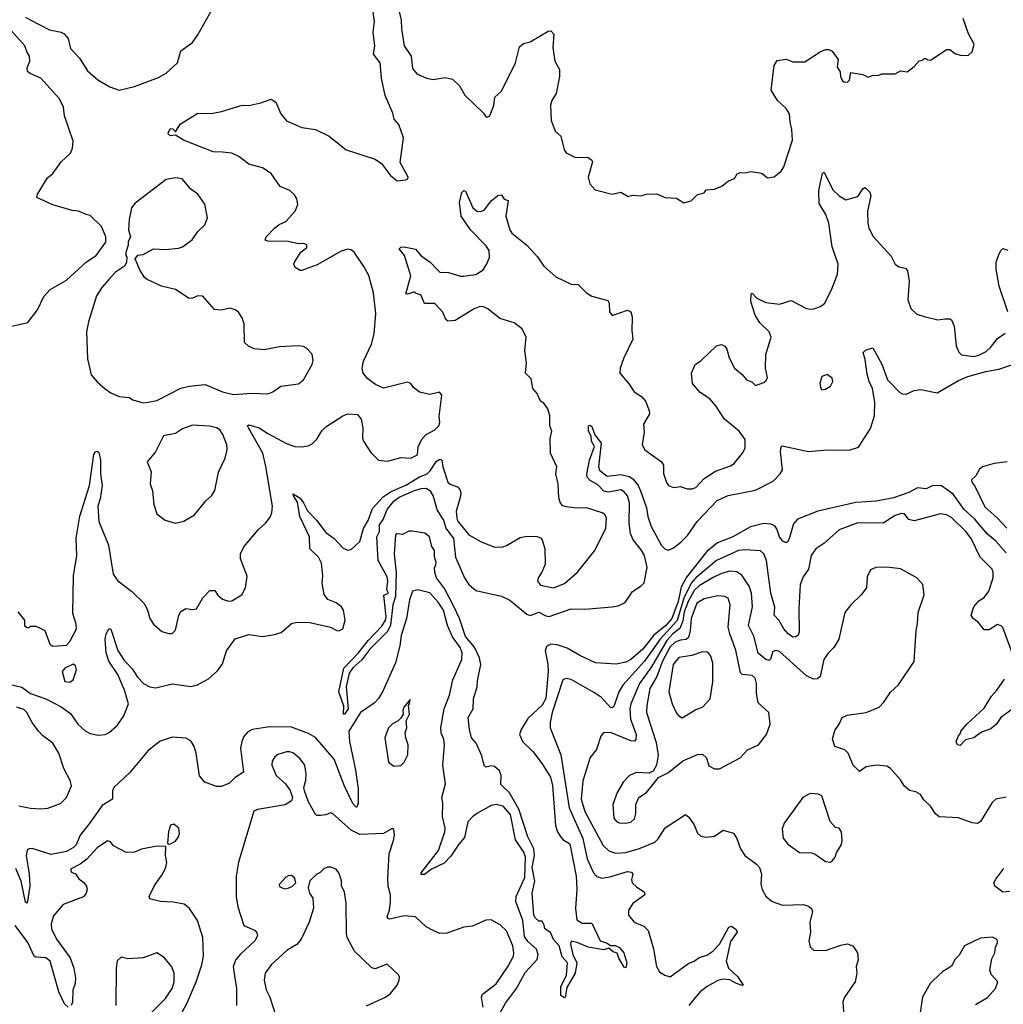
# Model space of a CAD drawing. Extents: x 2056909 to 2160450, y 827444 to 1016825.
# Tile 400 of 501: x 2082681 to 2088448, y 980362 to 986138. Entities that reach past the tile are written whole.
import ezdxf

# ---------------------------------------------------------------- set-up
doc = ezdxf.new("R2010")
doc.units = 0

msp = doc.modelspace()

# ---------------------------------------------------------------- linework, layer by layer
at = {"layer": '0CON10XD'}
for points in [[(2082715, 986152), (2082742.5, 986137.5), (2082855, 986077.8), (2082925, 986064.2), (2082941.2, 986055), (2082965, 986027.5), (2082979.7, 985969.7), (2083032.3, 985912.3), (2083078.9, 985838.9), (2083140, 985785), (2083210, 985745), (2083265, 985724.4), (2083355, 985745.7), (2083495, 985799.2), (2083540, 985825), (2083605.8, 985885), (2083625, 985956.2), (2083693.3, 986005), (2083725, 986050), (2083812.5, 986205)], [(2084080, 983145), (2084125, 983186.2), (2084149.3, 983220.7), (2084160, 983245), (2084163.3, 983285), (2084125, 983516.7), (2084106.4, 983595), (2084021.8, 983745), (2084017.5, 983755), (2084025, 983762.5), (2084084.4, 983745), (2084135, 983710.4), (2084245, 983652.2), (2084295, 983634.3), (2084335, 983632.5), (2084371.9, 983638.1), (2084395, 983650.8), (2084422.6, 983677.4), (2084452.8, 983727.2), (2084475, 983750), (2084575, 983814), (2084605, 983826.2), (2084661.7, 983821.7), (2084682.5, 983795), (2084693.8, 983745), (2084691.2, 983685), (2084696.1, 983666.1), (2084739.5, 983599.5), (2084785, 983553.8), (2084835, 983548.8), (2084860, 983555), (2084915, 983569.2), (2084975, 983565.8), (2085014, 983585), (2085017.5, 983635), (2085040.2, 983679.8), (2085065, 983705.6), (2085115, 983731.4), (2085138.1, 983755), (2085144.3, 983775), (2085140.3, 983809.7), (2085156, 983936), (2085143, 983953), (2085085, 983938.8), (2085025, 983952.5), (2084990.3, 983980.3), (2084973.9, 984003.9), (2084955, 984012), (2084815, 983976), (2084767.4, 983997.4), (2084722.2, 984032.2), (2084694.5, 984064.5), (2084688.1, 984095), (2084696.2, 984135), (2084743.9, 984235), (2084760, 984295), (2084770, 984415), (2084755.3, 984535.3), (2084727.6, 984637.6), (2084698.8, 984691.2), (2084641.9, 984775), (2084625, 984787.8), (2084605, 984791.5), (2084565, 984780.9), (2084425, 984700.8), (2084335, 984666.2), (2084325, 984666.2), (2084296.7, 984685), (2084289.2, 984705), (2084292, 984715), (2084330, 984775), (2084365, 984802.5), (2084365, 984817.5), (2084346, 984826), (2084316.4, 984823.6), (2084255, 984836.7), (2084135, 984839.5), (2084120, 984845), (2084125.8, 984865), (2084175, 984915.7), (2084202.7, 984937.3), (2084240.8, 984955), (2084296.7, 985015), (2084311.1, 985055), (2084305, 985086.7), (2084291.7, 985111.7), (2084265, 985136), (2084208.9, 985158.9), (2084156, 985235), (2084105, 985270), (2084025, 985290), (2083965.8, 985335), (2083925, 985354.5), (2083869.3, 985360.7), (2083815, 985362.9), (2083642, 985432), (2083595, 985460), (2083565, 985456.7), (2083554.2, 985464.2), (2083551.2, 985475), (2083565, 985500), (2083578.3, 985498.3), (2083595, 985480), (2083622.5, 985525), (2083725, 985589.2), (2083805, 985587.5), (2083865, 985599.2), (2083985, 985636.2), (2084025, 985634), (2084095, 985650), (2084155, 985671.2), (2084182, 985655), (2084211.9, 985585), (2084245, 985544.3), (2084335, 985506.5), (2084414.5, 985494.5), (2084495, 985454.4), (2084595, 985375.7), (2084765, 985320), (2084803.3, 985295), (2084854.3, 985224.3), (2084895, 985192.5), (2084945, 985198.8), (2084956.7, 985205), (2084958.8, 985215), (2084911.2, 985301.2), (2084930.8, 985445), (2084904.3, 985524.3), (2084877.5, 985555), (2084869.1, 985589.1), (2084823.2, 985693.2), (2084803.3, 985795), (2084794.6, 985885), (2084754.6, 985935), (2084762.9, 985985), (2084753.1, 986065), (2084762.2, 986125), (2084753.3, 986183.3)], [(2084905, 986186.7), (2084917.8, 986135), (2084918.9, 986085), (2084934.4, 985985), (2084977.1, 985925), (2084985, 985852.5), (2085010.3, 985820.3), (2085065.8, 985795.8), (2085105, 985788), (2085175, 985798.8), (2085218.3, 985788.3), (2085260.3, 985750.3), (2085291.2, 985695), (2085399.5, 985589.5), (2085415, 985567.5), (2085425, 985567.5), (2085436.7, 985575), (2085461.2, 985635), (2085466, 985684), (2085505, 985718.8), (2085587.5, 985885), (2085611.2, 985978.8), (2085635, 985998.8), (2085675, 986008.8), (2085779.3, 986070.7), (2085795, 986073.3), (2085813.6, 986053.6), (2085807.1, 985975), (2085819.2, 985895), (2085846.2, 985845), (2085845.8, 985805), (2085825.6, 985705), (2085800.8, 985665), (2085793.2, 985636.8), (2085796.8, 985546.8), (2085816, 985496), (2085820, 985485), (2085854.3, 985454.3), (2085872.5, 985375), (2085885, 985356.7), (2085935, 985332), (2086015, 985329.2), (2086036.2, 985315), (2086040, 985305), (2086013.8, 985215), (2086023.8, 985175), (2086055, 985140), (2086155, 985114.2), (2086205, 985125.8), (2086248.3, 985101.7), (2086275, 985108), (2086324.2, 985105.8), (2086354.1, 985114.1), (2086415.7, 985115.7), (2086465, 985095.8), (2086531.7, 985091.7), (2086575, 985063.8), (2086617.5, 985075), (2086655, 985112.5), (2086695, 985122.5), (2086705, 985140), (2086755, 985143.3), (2086797.7, 985162.3), (2086836.4, 985193.6), (2086873, 985207), (2086887, 985233), (2086905, 985242.5), (2086935, 985240), (2086965, 985246.7), (2087020.7, 985240.7), (2087035, 985236.7), (2087065, 985211.2), (2087105, 985216.7), (2087145, 985250), (2087162, 985275), (2087211.2, 985431.2), (2087208.6, 985495), (2087197.6, 985537.6), (2087194.3, 985585), (2087175, 985618), (2087125, 985663.3), (2087088, 985725), (2087105, 985870), (2087121.7, 985898.3), (2087175, 985905.8), (2087215, 985890.8), (2087285, 985891.2), (2087375, 985948.8), (2087405, 985963.8), (2087425, 985963.8), (2087445, 985953.3), (2087480, 985905), (2087475, 985860), (2087491.7, 985831.7), (2087493.3, 985805), (2087505, 985780), (2087515, 985773.3), (2087535, 985772.5), (2087546.4, 985783.6), (2087555, 985827.5), (2087625, 985816.2), (2087655, 985801.2), (2087685, 985812.5), (2087715, 985810), (2087735, 985820), (2087815, 985820), (2087845, 985837.5), (2087885, 985832.5), (2087926.4, 985863.6), (2087955, 985897.5), (2087975, 985900), (2087985, 985910), (2087995, 985910), (2088005, 985900), (2088025, 985902.5), (2088115, 985962.5), (2088135, 985962.5), (2088168.3, 985938.3), (2088205, 985927.5), (2088245, 985930), (2088265, 985950), (2088278, 985995), (2088243.3, 986055), (2088212.5, 986145)], [(2082574, 984326), (2082728.3, 984361.7), (2082785, 984436.2), (2082822, 984515), (2082860, 984555), (2082955, 984610), (2083073.1, 984716.9), (2083128.8, 984755), (2083186.1, 984833.9), (2083186.2, 984865), (2083161.2, 984925), (2083095, 984988.8), (2083070, 984995), (2083025.7, 985015.7), (2082988.8, 985018.8), (2082875, 985052.9), (2082781.2, 985095), (2082786.2, 985115), (2082845, 985210), (2082875, 985236.7), (2082923.8, 985305), (2082978, 985355), (2082991.2, 985385), (2082994, 985425), (2082944.6, 985575), (2082938.2, 985625), (2082915, 985674.4), (2082804.4, 985794.4), (2082741.7, 985821.7), (2082725.8, 985835), (2082724.3, 985855), (2082740, 985895), (2082738.8, 985925), (2082724, 985945), (2082711.4, 985985), (2082615, 986092)], [(2083405, 983890), (2083435, 983894), (2083485, 983904.3), (2083625, 983977.1), (2083675, 983989.4), (2083768.7, 983998.7), (2083870, 983955), (2083935, 983940), (2084045, 983948), (2084135, 983944.2), (2084165, 983956), (2084211.2, 983988.8), (2084315, 984001.2), (2084345.8, 984025), (2084396.2, 984115), (2084401.7, 984138.3), (2084395.9, 984175.9), (2084361.7, 984211.7), (2084345, 984222), (2084315, 984225.8), (2084205, 984220), (2084115, 984201.2), (2084055, 984206.7), (2084022.7, 984222.7), (2084000, 984245), (2083996.7, 984355), (2083985, 984390), (2083963, 984423), (2083945, 984436.7), (2083915, 984446.7), (2083865, 984433.8), (2083822.5, 984437.5), (2083755, 984516.2), (2083725, 984518.8), (2083695, 984503.8), (2083675, 984502.5), (2083595, 984556.2), (2083512.5, 984575), (2083427.5, 984615), (2083412.5, 984625), (2083385, 984670), (2083357.5, 984735), (2083373, 984757), (2083405, 984760), (2083465, 984794.2), (2083535, 984789.4), (2083612.9, 984797.1), (2083635, 984806.2), (2083692.7, 984847.3), (2083726, 984895), (2083766, 984935), (2083781.4, 984975), (2083766.6, 985056.6), (2083726.2, 985115), (2083684, 985145), (2083634.2, 985204.2), (2083595, 985210.8), (2083539.5, 985200.5), (2083357.4, 985062.6), (2083337.5, 985035), (2083323.3, 984966.7), (2083318.8, 984905), (2083330, 984865), (2083316.7, 984835), (2083317.5, 984815), (2083303, 984773), (2083302.5, 984755), (2083310, 984745), (2083307, 984713), (2083295, 984692.5), (2083243.1, 984656.9), (2083203.8, 984615), (2083162.6, 984567.4), (2083131.3, 984518.7), (2083084, 984365), (2083072.3, 984307.7), (2083078.3, 984148.3), (2083100, 984055), (2083134.3, 984014.3), (2083182.1, 983972.1), (2083215, 983949.2), (2083265, 983927.5), (2083322.5, 983922.5), (2083345, 983908.8), (2083405, 983890)], [(2085615, 983100.8), (2085655, 983108.6), (2085715, 983105.8), (2085735, 983098), (2085745, 983086.7), (2085759.4, 983035), (2085761.4, 982945), (2085743, 982897), (2085721.4, 982865), (2085717.5, 982845), (2085735, 982821.4), (2085810, 982805), (2085875, 982830), (2085952.4, 982897.6), (2086053.1, 983025), (2086118.6, 983155), (2086120.8, 983215), (2086112, 983235), (2086096.4, 983246.4), (2086005, 983274.2), (2085947.7, 983272.3), (2085885, 983280), (2085866.4, 983286.4), (2085851.7, 983301.7), (2085843, 983333), (2085838.9, 983415), (2085824.4, 983475), (2085831.1, 983515), (2085793.1, 983595), (2085792.2, 983682.2), (2085801.9, 983725), (2085789.4, 983755), (2085789.1, 983770.9), (2085789.7, 983815), (2085777.3, 983855), (2085755, 983888.8), (2085735, 983900), (2085715.5, 983945), (2085688.8, 983975), (2085680.5, 984030.5), (2085646.9, 984065), (2085653.4, 984125), (2085643, 984197), (2085650.4, 984275), (2085626.2, 984325), (2085579.8, 984359.8), (2085496.1, 984386.1), (2085425, 984441.1), (2085395, 984455.3), (2085375, 984454.6), (2085345, 984442.3), (2085235, 984373.1), (2085190.5, 984370.5), (2085178.6, 984378.6), (2085162.4, 984422.4), (2085115, 984473.3), (2085055, 984472.5), (2085032.5, 984525), (2085005, 984532.5), (2084995, 984542.5), (2084955, 984527.5), (2084945, 984530), (2084974.3, 984635), (2084938, 984755), (2084906.7, 984795), (2084916, 984804), (2084935.8, 984805.8), (2085002.3, 984792.3), (2085035, 984753.3), (2085087.5, 984715), (2085145, 984657.5), (2085195, 984656), (2085265, 984632.9), (2085283, 984633), (2085355, 984644.3), (2085398.3, 984671.7), (2085418.3, 984701.7), (2085435, 984743.3), (2085434.5, 984785), (2085415, 984814.4), (2085325, 984905.6), (2085268.9, 984985), (2085258.8, 985065), (2085274, 985125), (2085285, 985136.7), (2085295, 985132.5), (2085338.8, 985035), (2085365, 985013.8), (2085390, 985015), (2085406.8, 985023.2), (2085446, 985075), (2085485, 985106.2), (2085505, 985110), (2085522.5, 985085), (2085545, 985077.5), (2085532, 984985), (2085554.2, 984905), (2085566.2, 984885), (2085655.4, 984815.4), (2085717.3, 984747.3), (2085755, 984693.3), (2085825, 984629.4), (2085915, 984586), (2085955, 984584.3), (2086003.9, 984535), (2086035, 984516.8), (2086130.3, 984490.3), (2086138, 984475), (2086140, 984425), (2086155, 984402.5), (2086245, 984433.8), (2086263.3, 984425), (2086271.2, 984395), (2086269.2, 984315), (2086275.8, 984265), (2086222.5, 984155), (2086201.2, 984095), (2086200, 984065), (2086255, 984000), (2086284.4, 983954.4), (2086327.7, 983927.7), (2086349.5, 983899.5), (2086372.5, 983845), (2086374.2, 983825.8), (2086338, 983765), (2086342.3, 983717.7), (2086331.2, 983645), (2086346, 983615), (2086443.3, 983545), (2086456, 983525), (2086455.5, 983475.5), (2086472.7, 983422.7), (2086485, 983406.7), (2086515, 983393.8), (2086555, 983400), (2086595, 983386.7), (2086623.6, 983386.4), (2086645, 983393.8), (2086693.6, 983446.4), (2086761.1, 983488.9), (2086849.1, 983520.9), (2086870, 983535), (2086918.8, 983595), (2086933.8, 983625), (2086934.2, 983675), (2086900, 983725), (2086813.3, 983795), (2086763.3, 983873.3), (2086728.1, 983915), (2086671.1, 983951.1), (2086626, 984005), (2086620.8, 984065), (2086642, 984115), (2086675, 984137.5), (2086767.5, 984225), (2086795, 984233.3), (2086815, 984222.5), (2086826.7, 984205), (2086840, 984155), (2086872, 984095), (2086917.7, 984057.7), (2086943.3, 984025), (2086973.6, 984013.6), (2086995, 983992.5), (2087045, 984010), (2087058, 984022), (2087065, 984040), (2087054, 984095), (2087056.2, 984175), (2087087.5, 984275), (2087075, 984307.5), (2087020.5, 984360.5), (2086994.1, 984404.1), (2086967.1, 984485), (2086970, 984530), (2086975, 984533.3), (2087003.9, 984503.9), (2087055, 984478.9), (2087135, 984469.5), (2087205, 984490.6), (2087295, 984444.2), (2087315, 984439.2), (2087337.9, 984442.1), (2087376.7, 984455), (2087400.8, 984475), (2087445, 984563.3), (2087475.6, 984645), (2087479.4, 984705), (2087444.6, 984805), (2087424.6, 984945), (2087407.5, 984995), (2087369.1, 985059.1), (2087365.7, 985135), (2087377.4, 985192.6), (2087388.8, 985235), (2087395, 985243.3), (2087400.7, 985240.7), (2087449.5, 985139.5), (2087485, 985104.4), (2087525, 985081.9), (2087595, 985101.9), (2087625, 985146.7), (2087635, 985153.3), (2087645, 985148.8), (2087665, 985126), (2087670.9, 985105), (2087652.5, 985015), (2087653.1, 984945), (2087660.6, 984915), (2087685.4, 984865.4), (2087790.3, 984750.3), (2087815, 984703.3), (2087835, 984688.8), (2087875, 984680), (2087885.9, 984665.9), (2087895.7, 984605), (2087888, 984495), (2087905, 984443.3), (2087941.7, 984411.7), (2087985, 984396.7), (2088065, 984376.7), (2088105, 984383.8), (2088135, 984383.3), (2088145, 984376.7), (2088160.9, 984340.9), (2088171.1, 984225), (2088188, 984188), (2088202.9, 984172.9), (2088275, 984161.8), (2088305, 984169.6), (2088347.6, 984192.4), (2088373.8, 984215), (2088415, 984268.1), (2088459.7, 984300.3)], [(2088474.5, 984425), (2088424.7, 984574.7), (2088405.6, 984675), (2088407.1, 984715), (2088420, 984755), (2088433.3, 984785), (2088445, 984796.2), (2088475.5, 984785.5)], [(2085923.8, 980653.8), (2085948.1, 980605), (2085937.1, 980545), (2085888.3, 980461.7), (2085879.2, 980405), (2085875, 980400), (2085854.5, 980415), (2085854.4, 980465), (2085886.2, 980533.8), (2085892.5, 980605), (2085861.7, 980641.7), (2085845, 980706.2), (2085811.7, 980741.7), (2085793, 980783), (2085760, 980805), (2085757, 980827), (2085745, 980850), (2085725, 980850), (2085705, 980867.5), (2085695.9, 980885.9), (2085685.8, 981015), (2085700.8, 981085), (2085686.5, 981165), (2085699.1, 981235), (2085696.1, 981275), (2085659.4, 981345), (2085607.9, 981507.9), (2085552.3, 981602.3), (2085502.6, 981652.6), (2085503.8, 981703.8), (2085495, 981731.8), (2085465, 981757.7), (2085445, 981761.8), (2085415, 981754.3), (2085405, 981763.8), (2085390.9, 981820.9), (2085356.5, 981895), (2085330, 981925), (2085318.1, 981975), (2085310.8, 982045), (2085340, 982095), (2085341.2, 982155), (2085364, 982225), (2085365, 982260), (2085384.6, 982355.4), (2085377.8, 982395), (2085347.8, 982457.8), (2085295, 982520.5), (2085260, 982625), (2085226.1, 982696.1), (2085171.9, 982801.9), (2085124.7, 982865), (2085114.3, 982895.7), (2085112.5, 982925), (2085121.7, 982938.3), (2085122.5, 982955), (2085113, 982987), (2085112.5, 983025), (2085098.3, 983048.3), (2085083.3, 983105), (2085055.5, 983125.5), (2084981.7, 983138.3), (2084961.7, 983138.3), (2084925, 983117.5), (2084895, 983122.5), (2084884.4, 983115.6), (2084877.5, 983002.5), (2084888.5, 982895), (2084885.2, 982755), (2084869.2, 982705), (2084855.9, 982585), (2084835, 982546.9), (2084734.7, 982445.3), (2084687.7, 982382.3), (2084635, 982335.7), (2084613.5, 982305), (2084594.5, 982225), (2084606.8, 982095), (2084585, 982064.2), (2084580, 982065), (2084581.3, 982111.3), (2084552.5, 982195), (2084580.7, 982335), (2084667.1, 982425), (2084725, 982496.5), (2084805, 982581.1), (2084825.5, 982615), (2084829.6, 982635), (2084817, 982763), (2084842.5, 982775), (2084834.2, 982794.2), (2084840, 982845), (2084835, 982870), (2084783.3, 982965), (2084774.4, 983105), (2084790, 983135), (2084790.8, 983175), (2084812.9, 983207.1), (2084836.3, 983265), (2084875, 983313.5), (2084905, 983337.4), (2084995, 983376.8), (2085035, 983387.5), (2085065, 983389.2), (2085085, 983377.3), (2085105, 983342.5), (2085128.3, 983258.3), (2085165, 983203.1), (2085180.2, 983155), (2085225, 983094.6), (2085236.2, 982986.2), (2085288.6, 982865), (2085314, 982825), (2085355, 982790), (2085505, 982757.1), (2085555, 982733.8), (2085655, 982651.4), (2085675, 982643.3), (2085725, 982662.3), (2085765, 982641.5), (2085785, 982637.6), (2085915, 982681.6), (2085995, 982680.9), (2086155.3, 982694.7), (2086189.2, 982700.8), (2086231.1, 982718.9), (2086275, 982784), (2086325, 982817.1), (2086341.5, 982835), (2086360, 982925), (2086343.8, 982995), (2086325, 983028.9), (2086277.7, 983087.7), (2086262.8, 983125), (2086254.3, 983185), (2086257, 983305), (2086245, 983345.5), (2086226.9, 983366.9), (2086205, 983379.5), (2086135, 983367.1), (2086105, 983372.4), (2086070.2, 983410.2), (2086025, 983435.6), (2086009.1, 983455), (2086007.2, 983472.8), (2086021.4, 983555), (2086051.2, 983635), (2086034.3, 983665), (2086032.5, 983695), (2086015.7, 983725), (2086016.7, 983755), (2086025, 983760), (2086035, 983752), (2086052.9, 983702.9), (2086090, 983655), (2086075.6, 983515), (2086081.4, 983495), (2086125, 983460), (2086205, 983470.8), (2086255, 983457.9), (2086275.7, 983445.7), (2086306.5, 983406.5), (2086321.9, 983375), (2086356.4, 983275), (2086364.8, 983224.8), (2086384, 983165), (2086445, 983054.3), (2086465, 983032.5), (2086485, 983026.9), (2086515, 983039.6), (2086557.2, 983072.8), (2086596.6, 983113.4), (2086653.8, 983195), (2086771.3, 983318.7), (2086835, 983346.9), (2086995, 983379.1), (2087098.8, 983431.2), (2087140.6, 983475), (2087152.8, 983497.2), (2087142.3, 983605), (2087145, 983632.5), (2087152.3, 983637.7), (2087305, 983605.7), (2087415, 983614.2), (2087545, 983612.5), (2087599.7, 983630.3), (2087669.3, 983740.7), (2087693.3, 983815), (2087695.5, 983895.5), (2087680.5, 983975), (2087661.2, 984015), (2087649.2, 984059.2), (2087638, 984145), (2087626.7, 984185), (2087640.5, 984199.5), (2087683.3, 984213.3), (2087736.8, 984116.8), (2087768.5, 984025), (2087840.9, 983950.9), (2087855, 983942.9), (2087878.1, 983941.9), (2087925, 983963.3), (2087965, 983968.1), (2088060.7, 983949.3), (2088185, 984021.1), (2088240, 984045), (2088345, 984074.6), (2088421.5, 984088.5), (2088504.1, 984115.9)], [(2087385, 983967.5), (2087405, 983971.2), (2087435, 983988.8), (2087449.2, 984015), (2087443.8, 984035), (2087415, 984056.2), (2087383.3, 984045), (2087373.3, 984005), (2087377.5, 983975), (2087385, 983967.5)], [(2083595, 983184), (2083644.2, 983195.8), (2083705, 983233.8), (2083772, 983315), (2083805.5, 983344.5), (2083825, 983376.7), (2083845.9, 983484.1), (2083885, 983566.7), (2083898.1, 983615), (2083895.6, 983645), (2083872.9, 983705), (2083855, 983731.5), (2083835, 983743.5), (2083793.7, 983753.7), (2083695, 983758.9), (2083635, 983739.1), (2083595, 983710), (2083525, 983696.7), (2083477.3, 983602.7), (2083427.5, 983545), (2083451.2, 983485), (2083446, 983415), (2083459.2, 983375), (2083467.5, 983295), (2083485, 983240), (2083533, 983203), (2083595, 983184)], [(2082670, 982665), (2082710, 982615), (2082710, 982585), (2082720, 982575), (2082735, 982570), (2082745, 982580), (2082775, 982580), (2082805, 982567.5), (2082827.5, 982555), (2082857.5, 982475), (2082875, 982463.3), (2082955, 982470), (2082975, 982490), (2083013.8, 982565), (2083012.3, 982592.3), (2082992, 982655), (2082996, 982875), (2083015.4, 982995), (2083012.4, 983097.6), (2083032.8, 983225), (2083090, 983405), (2083115, 983586.7), (2083125, 983603.3), (2083135, 983606.7), (2083145, 983600), (2083155.6, 983555.6), (2083155.5, 983475), (2083163.6, 983405), (2083153, 983327), (2083139.2, 983285), (2083144.5, 983195.5), (2083200.8, 983055), (2083229.2, 982885), (2083256.4, 982846.4), (2083336.4, 982786.4), (2083412.3, 982712.3), (2083431.2, 982675), (2083443.8, 982625), (2083465, 982593.3), (2083515, 982550), (2083555, 982536.7), (2083575, 982536.7), (2083595, 982557.5), (2083613.8, 982645), (2083625, 982666.7), (2083655, 982683.8), (2083695, 982678.8), (2083717.3, 982682.7), (2083755, 982746.7), (2083795, 982790), (2083825, 982790), (2083843, 982763), (2083869.5, 982739.5), (2083905, 982728), (2083925, 982729.2), (2083984.2, 982765), (2084005.6, 982805), (2084013.9, 982873.9), (2083976, 982975), (2083976, 983005), (2083995, 983046.7), (2084080, 983145)], [(2082575, 982249.4), (2082692.6, 982222.6), (2082745, 982186.6), (2082834.4, 982154.4), (2082925, 982107.7), (2082978.9, 982068.9), (2083021.2, 982005), (2083065, 981967.1), (2083095, 981950.4), (2083141.7, 981941.7), (2083182.5, 981945), (2083205, 981956.7), (2083255, 982000), (2083292.5, 982055), (2083319.2, 982125), (2083294.8, 982205), (2083256.4, 982296.4), (2083204.6, 982375), (2083187.8, 982425), (2083183.1, 982505), (2083187.5, 982535), (2083205, 982566.7), (2083215, 982562.5), (2083257.3, 982437.3), (2083292.5, 982382.5), (2083340.7, 982330.7), (2083371.9, 982281.9), (2083406.7, 982245), (2083444, 982225), (2083478.4, 982218.4), (2083575, 982242.3), (2083685, 982227.6), (2083724.4, 982235.6), (2083787.6, 982272.4), (2083841.1, 982318.9), (2083869.5, 982360.5), (2083894.3, 982435), (2083945, 982505.8), (2084025, 982531.4), (2084105, 982520), (2084175, 982531.5), (2084215, 982543.3), (2084274.7, 982595.3), (2084305, 982604.5), (2084382.2, 982602.2), (2084504.1, 982574.1), (2084540, 982555), (2084555, 982553.3), (2084576, 982565), (2084590, 982615), (2084580, 982675), (2084568.8, 982695), (2084537, 982717), (2084487.9, 982737.9), (2084465.5, 982765.5), (2084453.7, 982833.7), (2084457.7, 982875), (2084449.8, 982949.8), (2084432.9, 982985), (2084381.2, 983035), (2084380.8, 983105), (2084323.8, 983223.8), (2084308.9, 983308.9), (2084286.7, 983345), (2084285, 983357.5), (2084325, 983332), (2084345.6, 983305), (2084367.8, 983257.8), (2084421.5, 983201.5), (2084475, 983129.4), (2084524.6, 983094.6), (2084577.2, 983037.2), (2084605, 983025.7), (2084625, 983030), (2084675, 983078.1), (2084696.2, 983153.8), (2084725, 983199.5), (2084750, 983270), (2084811.2, 983338.8), (2084858.7, 983371.3), (2084945, 983407.2), (2085025, 983456.5), (2085070, 983475), (2085087.9, 983492.1), (2085125, 983548.6), (2085145, 983560), (2085155.7, 983555), (2085161.8, 983515), (2085191.4, 983425), (2085205, 983412.9), (2085247.6, 983397.6), (2085261.7, 983381.7), (2085267.1, 983365), (2085264.4, 983335), (2085239.2, 983255), (2085243.5, 983213.5), (2085248.9, 983198.9), (2085315, 983116.2), (2085385.8, 983075.8), (2085466.4, 983043.6), (2085513.6, 983046.4), (2085535, 983053.8), (2085615, 983100.8)], [(2088471.4, 983545), (2088395, 983534), (2088325.7, 983515), (2088308.9, 983501.1), (2088286.7, 983463.3), (2088261.7, 983438.3), (2088263.8, 983425), (2088281.5, 983401.5), (2088339.7, 983279.7), (2088414.2, 983215), (2088469.4, 983155)], [(2088465, 983010), (2088405, 983079.2), (2088355, 983120.9), (2088279.4, 983209.4), (2088219.4, 983265), (2088154.2, 983354.2), (2088085, 983404), (2088035, 983405.7), (2087995, 983386.2), (2087945, 983392.2), (2087894.6, 983365), (2087805, 983333.9), (2087705, 983313.5), (2087584, 983306), (2087360, 983255), (2087241.7, 983208.3), (2087218.3, 983181.7), (2087195, 983101.2), (2087185, 983076.7), (2087175, 983068.8), (2087155, 983078.8), (2087135, 983104.2), (2087120.7, 983150.7), (2087108.5, 983168.5), (2087085, 983179.7), (2087045, 983183.3), (2086966.4, 983163.6), (2086862.5, 983105), (2086771.5, 983068.5), (2086710.8, 983019.2), (2086591.5, 982868.5), (2086559.7, 982810.3), (2086542.3, 982725), (2086505, 982626.4), (2086470, 982585), (2086396.2, 982525), (2086335, 982446.4), (2086263.5, 982385), (2086235, 982368.5), (2086177.3, 982357.3), (2086057.5, 982365), (2085965, 982408.1), (2085891.9, 982451.9), (2085831.4, 982471.4), (2085795, 982474.8), (2085769.1, 982460.9), (2085762.6, 982435), (2085777.5, 982357.5), (2085778.9, 982315), (2085765, 982156.5), (2085745, 982118), (2085660.6, 982039.4), (2085620.5, 981975), (2085610.8, 981945), (2085631.6, 981901.6), (2085690.6, 981845), (2085745, 981773.8), (2085793.6, 981695), (2085805.9, 981645.9), (2085822.1, 981412.1), (2085834, 981375), (2085849.7, 981349.7), (2085867.3, 981327.3), (2085903.8, 981305), (2085908.9, 981295), (2085943.8, 981115), (2085947.1, 981035), (2085940, 980925), (2085948.3, 980858.3), (2085978.3, 980838.3), (2086035, 980838.8), (2086083.8, 980735), (2086125, 980722), (2086145, 980707.1), (2086175, 980708.4), (2086197.9, 980695), (2086222.8, 980665), (2086240, 980605), (2086235, 980576.7), (2086225, 980581.2), (2086193.9, 980633.9), (2086185, 980662), (2086160.7, 980670.7), (2086135, 980692), (2086105, 980682), (2086015, 980697.5), (2085950, 980725), (2085915, 980732.5), (2085911.4, 980715), (2085923.8, 980653.8)], [(2088500, 982425), (2088445, 982572.5), (2088435, 982583.3), (2088415, 982590), (2088365, 982558.8), (2088335, 982558.8), (2088302.7, 982602.7), (2088271.2, 982625), (2088258.8, 982645), (2088275.8, 982695), (2088305, 982729.4), (2088335, 982748.1), (2088363.3, 982785), (2088387.9, 982865), (2088389.1, 982895), (2088381.9, 982915), (2088312.2, 982985), (2088260, 983095), (2088227.5, 983135), (2088145, 983218.8), (2088115, 983234.5), (2088080.5, 983239.5), (2087925, 983198.9), (2087895, 983207.1), (2087869.1, 983239.1), (2087851.7, 983241.7), (2087815, 983229.2), (2087744.4, 983185.6), (2087595, 983186.5), (2087485, 983145.5), (2087395, 983065.7), (2087348.6, 983035), (2087321.2, 982995), (2087305.4, 982914.6), (2087275, 982869.2), (2087256.2, 982825), (2087249.2, 982685), (2087250.6, 982545), (2087245, 982528.8), (2087232.2, 982517.8), (2087215, 982516.7), (2087186.7, 982535), (2087161.2, 982565), (2087132.9, 982615), (2087104.2, 982645), (2087108.1, 982691.9), (2087086, 982775), (2087071, 982875), (2087060, 982965), (2087044.1, 983004.1), (2087025, 983023.3), (2086938.9, 983028.9), (2086895, 983024.8), (2086767.2, 982965), (2086645, 982864.9), (2086617.1, 982832.9), (2086575.5, 982745), (2086536.3, 982613.7), (2086437, 982505), (2086345, 982374.8), (2086217.6, 982235), (2086194.4, 982195.6), (2086165, 982109.2), (2086155, 982101.4), (2086145, 982104.4), (2086091.5, 982161.5), (2086050.5, 982190.5), (2085915, 982268.5), (2085885, 982274.3), (2085865, 982265.8), (2085803.6, 982075), (2085791.4, 982015), (2085792, 981985), (2085853.4, 981825), (2085903.3, 981515), (2085982, 981335), (2086008.9, 981215), (2086045, 981134.2), (2086065, 981111.5), (2086095, 981102.7), (2086140.5, 981109.5), (2086245, 981141.1), (2086267.5, 981137.5), (2086275.8, 981125), (2086267.5, 981095), (2086272.2, 981075), (2086298.7, 981048.7), (2086341.7, 981021.7), (2086346.7, 981005), (2086275.4, 980954.6), (2086250.8, 980915), (2086250, 980885), (2086284, 980845), (2086340.2, 980820.2), (2086365.6, 980795), (2086398.1, 980688.1), (2086414, 980585), (2086432.4, 980552.4), (2086463.4, 980533.4), (2086495.5, 980524.5), (2086605, 980604.5), (2086635, 980615.5), (2086665, 980636.4), (2086709.9, 980650.1), (2086745, 980673.3), (2086783.3, 980715), (2086838.8, 980815), (2086855, 980820.8), (2086882.2, 980802.2), (2086888.6, 980785), (2086848.3, 980731.7), (2086823.3, 980615), (2086837.5, 980575), (2086890, 980525), (2086918, 980485), (2086922.5, 980475), (2086918, 980472), (2086884.4, 980485), (2086845.3, 980505.3), (2086805, 980510.8), (2086775, 980501.8), (2086712.3, 980467.7), (2086671.1, 980435), (2086634.7, 980395.3), (2086604.5, 980355)], [(2088465, 981577.5), (2088405, 981565.7), (2088383.1, 981546.9), (2088314.6, 981435.4), (2088296.2, 981423.8), (2088265, 981427.3), (2088185, 981457), (2088072.8, 981462.8), (2088049.7, 981479.7), (2088022, 981525), (2087982.1, 981562.1), (2087963.2, 981593.2), (2087935, 981608.1), (2087897.5, 981617.5), (2087866.7, 981645), (2087845, 981680), (2087787.5, 981745), (2087765, 981760), (2087705, 981766.2), (2087645, 981756.2), (2087605, 981728.8), (2087568, 981765), (2087539.2, 981835), (2087518.8, 981855), (2087460, 981875), (2087447.3, 981917.3), (2087461.1, 981968.9), (2087486.2, 982005), (2087504.2, 982045.8), (2087532.3, 982057.7), (2087645, 982074), (2087720, 982105), (2087748, 982135), (2087785.8, 982194.2), (2087833, 982237), (2087926.4, 982373.6), (2087936.5, 982555), (2087945.6, 982595), (2087949.3, 982660.7), (2087984.3, 982765), (2087975.6, 982825.6), (2087941.2, 982865), (2087845, 982916.9), (2087765, 982926.7), (2087700, 982925), (2087668.8, 982911.2), (2087650.9, 982869.1), (2087645.7, 982805), (2087614.3, 982765), (2087554.4, 982705), (2087519.7, 982660.3), (2087484.2, 982505), (2087454.5, 982455.5), (2087419.1, 982420.9), (2087395, 982386), (2087374.5, 982285.5), (2087358.7, 982271.3), (2087335, 982268.9), (2087295, 982290), (2087135, 982432.5), (2087115, 982438.5), (2087097.2, 982432.8), (2087083.3, 982386.7), (2087075, 982378.6), (2087055, 982384.5), (2087011.6, 982421.6), (2086985, 982522), (2086953.3, 982585), (2086977.8, 982695), (2086970.9, 982775), (2086957.3, 982815), (2086915, 982879.1), (2086885, 982898.5), (2086845, 982902.4), (2086795, 982889), (2086746.2, 982866.2), (2086665, 982817.9), (2086635, 982790.5), (2086599.9, 982725), (2086576.9, 982665), (2086568.6, 982611.4), (2086552.5, 982567.5), (2086510.1, 982535), (2086475, 982495.8), (2086385, 982341.9), (2086315.6, 982245), (2086265.2, 982125), (2086259.1, 982095), (2086262.5, 982035), (2086295.3, 981945), (2086293.5, 981915), (2086285, 981906.5), (2086265, 981907.6), (2086145, 981957.1), (2086103.8, 981955), (2086088.6, 981935), (2086062.2, 981857.8), (2086025, 981811.2), (2085982.9, 981672.9), (2085973.3, 981566.7), (2085993.7, 981493.7), (2086101.8, 981295), (2086135, 981261.8), (2086175, 981250), (2086235, 981253.2), (2086315, 981275.5), (2086405, 981314.5), (2086425, 981332.9), (2086465, 981396.9), (2086585, 981476), (2086605, 981460), (2086636, 981415), (2086655.9, 981365.9), (2086675, 981348.8), (2086705, 981343.8), (2086755, 981348.8), (2086805, 981383.8), (2086865.5, 981365.5), (2086885.4, 981335.4), (2086907.8, 981275), (2086933.3, 981235), (2087001.1, 981185), (2087018.8, 981165), (2087030.4, 981125), (2087027.1, 981067.1), (2087034.2, 981035), (2087055, 980996.7), (2087093.3, 980965), (2087154.5, 980944.5), (2087275, 980947.3), (2087305, 980937.5), (2087323.6, 980923.6), (2087329.4, 980905), (2087314.4, 980845), (2087317.5, 980785), (2087308, 980735), (2087315, 980700), (2087335, 980680), (2087405, 980678), (2087495, 980710), (2087535, 980718), (2087565.7, 980705.7), (2087594, 980665), (2087597.3, 980622.7), (2087586, 980585), (2087588.8, 980545), (2087578.8, 980495), (2087516.7, 980405), (2087507, 980377), (2087516, 980265)], [(2085482.2, 980285), (2085530.1, 980369.9), (2085593.5, 980455), (2085645, 980549.1), (2085715.5, 980625), (2085721.6, 980655), (2085712.1, 980685), (2085660.8, 980730.8), (2085641.1, 980761.1), (2085631.1, 980855), (2085590, 980965), (2085592, 980995), (2085643.2, 981106.8), (2085645.7, 981225), (2085636.5, 981255), (2085588.2, 981328.2), (2085557.9, 981475), (2085515, 981524.7), (2085475, 981535.5), (2085445, 981527.8), (2085365, 981484.2), (2085335, 981462.9), (2085308, 981432), (2085289.8, 981340.2), (2085255, 981301.9), (2085229.4, 981260.6), (2085209, 981231), (2085168.9, 981191.1), (2085094.6, 981155.4), (2085055, 981124.4), (2085034.4, 981124.4), (2085034, 981134), (2085135.8, 981264.2), (2085173.8, 981375), (2085175.3, 981395.3), (2085160.8, 981465), (2085161.8, 981545), (2085155.5, 981575), (2085178.2, 981655), (2085161.8, 981765), (2085172.6, 981882.6), (2085167.8, 981917.8), (2085152.7, 981955), (2085150.9, 981985), (2085169.1, 982095), (2085201.2, 982175), (2085220, 982265), (2085273.8, 982385), (2085275.9, 982425), (2085263.3, 982455), (2085218.3, 982518.3), (2085189.1, 982585), (2085165.7, 982675), (2085135, 982721.5), (2085085, 982775.5), (2085015, 982794.3), (2084984.5, 982785.5), (2084966.4, 982735), (2084948.2, 982625), (2084916.9, 982525), (2084910.4, 982465), (2084883.8, 982365), (2084809.9, 982200.1), (2084785, 982156.5), (2084760.3, 982129.7), (2084679.6, 982075), (2084611.8, 981965), (2084613.9, 981905), (2084650.4, 981735), (2084665.7, 981625.7), (2084665, 981540), (2084655, 981516.7), (2084635, 981540), (2084585, 981641.2), (2084525, 981799.5), (2084415, 981928), (2084375, 981951.9), (2084275, 981988.4), (2084145, 981990.3), (2084046, 981975), (2084019.5, 981960.5), (2083996.1, 981933.9), (2083982.9, 981905), (2083976.4, 981865), (2083992.9, 981725), (2083945, 981692.5), (2083910.3, 981659.7), (2083865, 981641), (2083835, 981640.4), (2083766.2, 981665), (2083735, 981701.9), (2083715.9, 981835), (2083703.6, 981875), (2083685, 981907.1), (2083655, 981923.3), (2083575, 981929.1), (2083505, 981906.2), (2083435, 981851.2), (2083327.6, 981722.4), (2083233.5, 981635), (2083224.2, 981615), (2083224.4, 981565), (2083165, 981528.5), (2083089.2, 981420.8), (2083034.9, 981355.1), (2083011.2, 981298.8), (2082997.4, 981282.6), (2082955, 981258.7), (2082865, 981242.2), (2082755, 981277), (2082736, 981275), (2082725, 981266.5), (2082718.7, 981235), (2082736.5, 981126.5), (2082740.5, 981055), (2082725, 980956.7), (2082715, 980961.2), (2082690.2, 981085), (2082658.2, 981158.2)], [(2086235, 981424.4), (2086265, 981431.4), (2086285, 981451.2), (2086292.7, 981482.7), (2086292.9, 981535), (2086311.2, 981575), (2086356.7, 981605), (2086426.2, 981693.8), (2086485, 981723.1), (2086569.1, 981790.9), (2086655, 981827.3), (2086685, 981830.6), (2086708.5, 981808.5), (2086722.3, 981762.3), (2086755, 981743.8), (2086785, 981744.2), (2086905, 981808), (2086948.8, 981855), (2087012.5, 981885), (2087059.4, 981945), (2087081.4, 982005), (2087074.1, 982074.1), (2087011.3, 982131.3), (2087001.8, 982185), (2087000.8, 982245), (2086992.7, 982275), (2086975, 982290.4), (2086917.5, 982297.5), (2086907.2, 982307.2), (2086879, 982439), (2086844.1, 982535), (2086835.8, 982575), (2086847.1, 982705), (2086835, 982744), (2086815, 982755.5), (2086775, 982757.9), (2086695, 982740.4), (2086650.3, 982715), (2086617.9, 982625), (2086612.8, 982555), (2086602.6, 982515), (2086588.1, 982501.9), (2086555, 982499.1), (2086525, 982487), (2086495, 982459.1), (2086450.2, 982375), (2086417.2, 982285), (2086376.2, 982215), (2086357.6, 982115), (2086356.5, 982075), (2086412.4, 981897.6), (2086424.3, 981824.3), (2086415.7, 981764.3), (2086395, 981730), (2086371.7, 981718.3), (2086295, 981722.5), (2086256.7, 981705), (2086218.8, 981665), (2086183.8, 981605), (2086158, 981535), (2086164.4, 981455), (2086180.8, 981435), (2086195, 981427.8), (2086235, 981424.4)], [(2086565, 982043.8), (2086645, 982091.4), (2086685.4, 982104.6), (2086728.6, 982155), (2086745.5, 982255), (2086744.5, 982364.5), (2086734.2, 982405), (2086715, 982428.8), (2086685, 982430.8), (2086622.4, 982407.6), (2086545, 982397.1), (2086511.8, 982355), (2086486.7, 982195), (2086505.8, 982125), (2086531.1, 982071.1), (2086545, 982053.8), (2086565, 982043.8)], [(2082975, 982251.2), (2082993.6, 982266.4), (2083013.8, 982325), (2083008.3, 982348.3), (2082995, 982357.5), (2082945, 982333.3), (2082930.8, 982315), (2082945, 982256.7), (2082975, 982251.2)], [(2088498.2, 982091.8), (2088434.2, 982045), (2088406.2, 982003.8), (2088375, 981978), (2088320.9, 981959.1), (2088275, 981926.2), (2088226.4, 981913.6), (2088195, 981880), (2088180, 981885), (2088172, 981905), (2088185, 981937.5), (2088200, 981955), (2088200, 981965), (2088234, 982005), (2088335, 982099.2), (2088379.4, 982170.6), (2088411.1, 982205), (2088455, 982269.2)], [(2084875, 981760), (2084915, 981764), (2084935, 981783.8), (2084956.9, 981825), (2084959.4, 981885), (2084944.2, 981925), (2084942, 981955), (2084950, 981985), (2084947.5, 982025), (2084966.7, 982065), (2084960, 982115), (2084967.5, 982125), (2084970, 982150), (2084933.3, 982105), (2084927.5, 982085), (2084930, 982065), (2084915, 982040), (2084900, 982025), (2084865, 982006.7), (2084844, 981985), (2084822, 981925), (2084843, 981783), (2084875, 981760)], [(2082675, 981526.5), (2082745, 981512.4), (2082805, 981509.2), (2082846.2, 981513.8), (2082919.5, 981540.5), (2082956.2, 981575), (2082985.4, 981645), (2082977.7, 981675), (2082939.3, 981745), (2082911.1, 981835), (2082875.2, 981895.2), (2082815, 981939.2), (2082790.4, 981965), (2082754.7, 982015), (2082723.4, 982073.4), (2082705, 982091.1), (2082665, 982104.7)], [(2085398.2, 980345), (2085389.4, 980405), (2085395, 980421.2), (2085475, 980483.1), (2085545, 980586.9), (2085575.4, 980645), (2085579.2, 980665), (2085572.1, 980705), (2085535, 980793.8), (2085498.9, 980828.9), (2085445, 980857.5), (2085415, 980855.8), (2085335, 980820), (2085285, 980814.2), (2085185, 980780), (2085145, 980778.6), (2085105.5, 980795.5), (2085065, 980817.1), (2085002.5, 980875), (2084935, 980882.1), (2084851.7, 980861.7), (2084841.2, 980865), (2084836, 980875), (2084848.5, 980915), (2084854.7, 980965), (2084855.3, 981005.3), (2084842.3, 981055), (2084839.4, 981100.6), (2084846.9, 981245), (2084873, 981323), (2084878, 981355), (2084875, 981387.5), (2084865, 981393.3), (2084815, 981364), (2084675, 981359.3), (2084624.4, 981384.4), (2084515, 981482.5), (2084504.2, 981485.8), (2084475, 981473.8), (2084445, 981470), (2084425, 981470), (2084415, 981476.7), (2084372, 981555), (2084350, 981615), (2084346.2, 981635), (2084358, 981675), (2084360.8, 981715), (2084351.9, 981765), (2084325, 981802.5), (2084286, 981835), (2084265, 981844.3), (2084245, 981842.9), (2084195, 981828.6), (2084176, 981815), (2084161.7, 981788.3), (2084159.5, 981765), (2084185.7, 981705), (2084238.8, 981655), (2084267, 981617), (2084280, 981575), (2084273.9, 981556.1), (2084237, 981533), (2084075, 981504.4), (2084054.2, 981495), (2083964.6, 981195.4), (2083951.1, 981115), (2083950, 980995), (2083959.2, 980935), (2083995, 980825.6), (2084060.8, 980795), (2084071.7, 980781.7), (2084074.5, 980765), (2084060.5, 980735), (2083975, 980656.9), (2083948.8, 980625), (2083932.9, 980585), (2083940.5, 980529.5), (2083952.9, 980455), (2083952.5, 980355)], [(2087435, 981196.7), (2087445, 981203.3), (2087462, 981225), (2087469.7, 981250.3), (2087499.3, 981300.7), (2087504.3, 981325.7), (2087500, 981375), (2087486.7, 981395), (2087465, 981400), (2087433.8, 981435), (2087383.8, 981585), (2087365, 981595.8), (2087315, 981600), (2087273.3, 981575), (2087163.8, 981425), (2087152.3, 981392.3), (2087157.7, 981337.7), (2087185, 981301.2), (2087252.3, 981252.3), (2087325, 981252), (2087345, 981244), (2087405, 981200), (2087435, 981196.7)], [(2083552.5, 981302.5), (2083565, 981303.3), (2083595, 981319.2), (2083612.9, 981345), (2083618.2, 981365), (2083615, 981396.2), (2083585, 981420), (2083565, 981413.3), (2083554, 981375), (2083548.3, 981308.3), (2083552.5, 981302.5)], [(2083612.5, 980275), (2083665.5, 980374.5), (2083715.2, 980495), (2083748.2, 980595), (2083758.9, 980645), (2083755.2, 980755), (2083722.7, 980855), (2083676.5, 980925), (2083645, 980949.1), (2083581.5, 980961.5), (2083506.3, 980966.3), (2083457, 980977), (2083445, 980981.2), (2083439.2, 980995), (2083470.8, 981059.2), (2083515, 981120), (2083536.9, 981165), (2083544, 981195), (2083536, 981235), (2083538.3, 981288.3), (2083485, 981289.2), (2083395, 981272), (2083354.2, 981255.8), (2083305, 981252.9), (2083231.9, 981291.9), (2083213.3, 981315), (2083195, 981322), (2083135, 981280.8), (2083075.4, 981214.6), (2083035, 981184), (2082978.8, 981155), (2082985, 981137.5), (2083007.7, 981127.7), (2083027.9, 981097.9), (2083057.1, 981077.1), (2083072, 981055), (2083076.2, 981035), (2083071.2, 981015), (2083055, 980992), (2082935, 980948.6), (2082878.3, 980881.7), (2082865.6, 980835), (2082867.5, 980805), (2082896.4, 980745), (2082918.9, 980715), (2082976.9, 980635), (2082998.2, 980575), (2083008.7, 980515), (2083006.2, 980483.8), (2082993.1, 980445), (2082990, 980375), (2082982.5, 980355)], [(2084715, 980353.5), (2084826.2, 980405), (2084855.8, 980425), (2084894, 980475), (2084906.7, 980505), (2084907, 980523), (2084902.5, 980535), (2084835, 980597.5), (2084765, 980571.2), (2084745, 980576.7), (2084644.6, 980674.6), (2084601.9, 980755), (2084596.9, 980775), (2084595.5, 980955), (2084585, 981020), (2084567, 981057), (2084567.7, 981087.7), (2084555, 981130), (2084537.5, 981155), (2084505, 981167.5), (2084485, 981166.7), (2084465, 981157.5), (2084442.5, 981135), (2084422.5, 981125), (2084383, 981087), (2084373.3, 981045), (2084380, 981015), (2084400, 980985), (2084403.6, 980926.4), (2084379.2, 980845), (2084331.4, 980745), (2084305, 980714), (2084249.1, 980680.9), (2084155, 980594), (2084120, 980545), (2084114.5, 980505), (2084126.9, 980446.9), (2084146.7, 980405), (2084181.9, 980295)], [(2084235, 981040), (2084255, 981043.3), (2084280, 981055), (2084300, 981075), (2084292.5, 981105), (2084275, 981117.5), (2084255, 981116.7), (2084241.7, 981108.3), (2084202.5, 981065), (2084203.6, 981053.6), (2084220, 981045), (2084235, 981040)], [(2088486.4, 981023.6), (2088445, 981020.6), (2088399.2, 981055), (2088392.5, 981075), (2088403.5, 981096.5), (2088450.3, 981159.7)], [(2082965, 980346.7), (2082943.1, 980365), (2082911.3, 980435), (2082860, 980615), (2082835, 980635.4), (2082775, 980639.5), (2082765, 980645.6), (2082729.3, 980725), (2082655, 980825.5)], [(2088285, 980360.6), (2088355, 980403.1), (2088402, 980455), (2088416.2, 980495), (2088377.9, 980537.9), (2088370, 980565), (2088381.7, 980628.3), (2088398.8, 980665), (2088402.2, 980695), (2088414.2, 980725), (2088411.7, 980741.7), (2088385, 980755.8), (2088315, 980750.8), (2088221.2, 980705), (2088189.1, 980650.9), (2088165, 980626.7), (2088145, 980586.7), (2088093.3, 980555), (2088037.8, 980502.2), (2088020, 980485), (2087974, 980405), (2087960, 980315)], [(2083439.3, 980300.7), (2083535, 980397.5), (2083574.3, 980455), (2083587.3, 980495), (2083586.9, 980545), (2083572.1, 980582.1), (2083527.6, 980637.6), (2083485, 980663.8), (2083405, 980634.3), (2083315, 980628.8), (2083275, 980640), (2083253, 980617), (2083245.8, 980575), (2083244.5, 980355)]]:
    msp.add_lwpolyline(points, dxfattribs=at)

doc.saveas('drawing.dxf')
